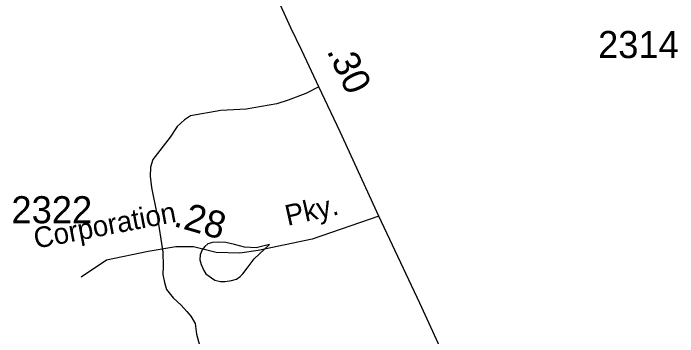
# Model space of a CAD drawing. Extents: x 2220236 to 2384410, y 720751 to 894131.
# Drawn here: x 2347479 to 2350540, y 840953 to 842443 of the extents above; entities that cross this region are included whole.
import ezdxf

# ---------------------------------------------------------------- set-up
doc = ezdxf.new("R2010")
doc.units = 0
doc.layers.add('Default', color=7, linetype='Continuous')

msp = doc.modelspace()

# ---------------------------------------------------------------- linework, layer by layer
at = {"layer": 'Default'}
for points in [[(2349163.8, 841507.7), (2348985, 841897), (2348886.4, 842104.8), (2348807.9, 842272.3), (2348757.3, 842377.1), (2348686.6, 842532.5), (2348658.7, 842595.3), (2348625.4, 842668.9), (2348606.7, 842734.5), (2348592, 842796.3), (2348579.1, 842862), (2348570.6, 842970.7)], [(2349163.8, 841507.7), (2348985, 841897), (2348886.4, 842104.8), (2348807.9, 842272.3), (2348757.3, 842377.1), (2348686.6, 842532.5), (2348658.7, 842595.3), (2348625.4, 842668.9), (2348606.7, 842734.5), (2348592, 842796.3), (2348579.1, 842862), (2348570.6, 842970.7)], [(2348886.4, 842104.8), (2348826.6, 842073.4), (2348744.9, 842042.5), (2348693.1, 842025.7), (2348551.4, 842002.1), (2348435.7, 841994.6), (2348296, 841971.1), (2348268.1, 841952.7), (2348234.5, 841922.3), (2348201.2, 841872), (2348122.4, 841769.1), (2348110.8, 841734.8), (2348109.3, 841692.9), (2348116, 841641), (2348141.5, 841511.4), (2348167.4, 841341.7), (2348170.3, 841277.8), (2348168.8, 841239.7), (2348175.2, 841201.8), (2348185.7, 841170), (2348216, 841132.2), (2348252.4, 841098.7), (2348278.8, 841069.2), (2348296.9, 841047.3), (2348317.5, 841013.5), (2348324, 840963.8), (2348336.6, 840913.9)], [(2349163.8, 841507.7), (2348855.4, 841402.3), (2348606.6, 841350.2), (2348523.6, 841338.3), (2348413.4, 841340.7), (2348309.2, 841366.8), (2348228.6, 841366.8), (2348100.6, 841345.4), (2347908.7, 841305.1), (2347792.6, 841226.9)], [(2349163.8, 841507.7), (2348855.4, 841402.3), (2348606.6, 841350.2), (2348523.6, 841338.3), (2348413.4, 841340.7), (2348309.2, 841366.8), (2348228.6, 841366.8), (2348100.6, 841345.4), (2347908.7, 841305.1), (2347792.6, 841226.9)], [(2349289.4, 838487.5), (2349334.5, 838727.8), (2349385.4, 838979.8), (2349435.1, 839170.1), (2349497.9, 839419.8), (2349604.3, 839882.4), (2349632.2, 840002.8), (2349649.1, 840086.9), (2349662.4, 840186.9), (2349660.5, 840268.7), (2349654.8, 840354.4), (2349635.7, 840455.3), (2349597.7, 840558.1), (2349552, 840678.1), (2349462.5, 840866.6), (2349352.2, 841106.5), (2349163.8, 841507.7)], [(2349289.4, 838487.5), (2349334.5, 838727.8), (2349385.4, 838979.8), (2349435.1, 839170.1), (2349497.9, 839419.8), (2349604.3, 839882.4), (2349632.2, 840002.8), (2349649.1, 840086.9), (2349662.4, 840186.9), (2349660.5, 840268.7), (2349654.8, 840354.4), (2349635.7, 840455.3), (2349597.7, 840558.1), (2349552, 840678.1), (2349462.5, 840866.6), (2349352.2, 841106.5), (2349163.8, 841507.7)], [(2348659.5, 841378.4), (2348598.1, 841362.7), (2348544.4, 841366), (2348498.9, 841377.7), (2348458.9, 841387.1), (2348426.8, 841388.8), (2348396.9, 841386.3), (2348375, 841380.2), (2348361.3, 841368.1), (2348349.4, 841353.8), (2348339.6, 841329.8), (2348337.9, 841307.7), (2348344.2, 841285.7), (2348356.6, 841258), (2348366.6, 841242), (2348407, 841212.7), (2348433.1, 841206.9), (2348455.1, 841207.2), (2348484.9, 841211.5), (2348506.9, 841217.8), (2348524.8, 841230.1), (2348536.7, 841242.2), (2348556.2, 841268.4), (2348588.6, 841311.3), (2348659.5, 841378.4)]]:
    msp.add_lwpolyline(points, dxfattribs=at)

# ---------------------------------------------------------------- texts
for s, p in [('2314', (2350172.9, 842236.8)), ('2322', (2347470.9, 841475.3))]:
    msp.add_text(s, height=125, dxfattribs=at).set_placement(p)
for s, height, rotation, p in [('.30', 125, 295.3838, (2348921.5, 842269.8)), ('Pky.', 95, 12.5685, (2348743, 841463.5)), ('Corporation', 95, 10.833, (2347583.2, 841358.1)), ('.28', 125, 343.9491, (2348212.9, 841463.6))]:
    msp.add_text(s, height=height, rotation=rotation, dxfattribs=at).set_placement(p)

doc.saveas('drawing.dxf')
